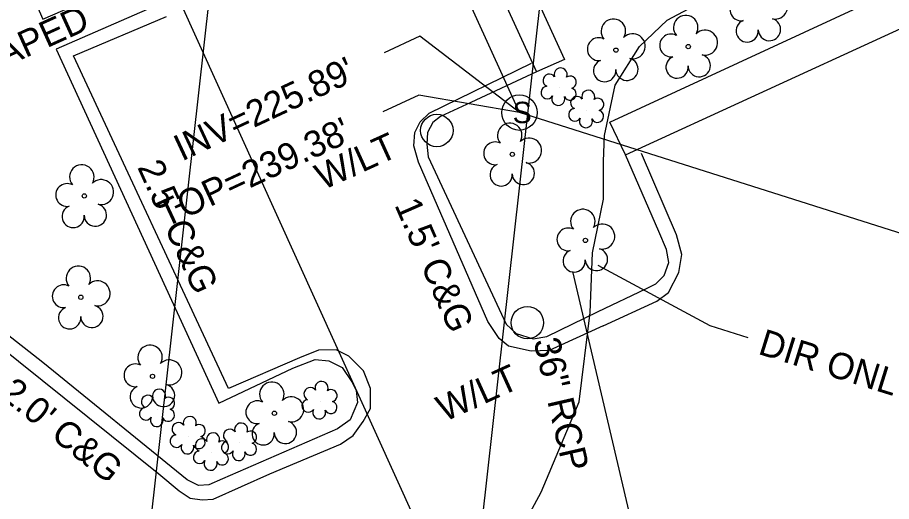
# Model space of a CAD drawing. Extents: x 2100323 to 2109811, y 740376 to 749755.
# Drawn here: x 2108068.9 to 2108201.7, y 745829.2 to 745902.6 of the extents above; entities that cross this region are included whole.
import ezdxf

# ---------------------------------------------------------------- set-up
doc = ezdxf.new("R2010")
doc.units = 0
for name, color, linetype in [('Exist Other Culture Area Outline', 7, 'Continuous'), ('Exist Other Culture Area Outline Text', 7, 'Continuous'), ('Exist Property Line', 7, 'Continuous'), ('Exist Right of Way Easement Line', 7, 'Continuous'), ('Exist Roads Curbs', 7, 'Continuous'), ('Exist Roads EOP Other', 7, 'Continuous'), ('Exist Roads EOP Other Text', 7, 'Continuous'), ('Exist Structure Minor Pipes RCP 36 Inch', 7, 'Continuous'), ('Exist Structure Minor Pipes RCP 36 Inch Invert', 7, 'Continuous'), ('Exist Structure Minor Pipes RCP 36 Inch Leader', 7, 'Continuous'), ('Exist Structure Minor Pipes RCP 36 Inch Text', 7, 'Continuous'), ('Exist Structure Minor Pipes RCP 96 Inch', 7, 'Continuous'), ('Exist Structure Minor Pipes RCP 96 Inch Invert', 7, 'Continuous'), ('Exist Structure Minor Pipes RCP 96 Inch Leader', 7, 'Continuous'), ('Exist Structure Minor Storm Sewer Manhole CELL', 7, 'Continuous'), ('Exist Structure Minor Storm Sewer Manhole Leader', 7, 'Continuous'), ('Exist Structure Minor Storm Sewer Manhole Text', 7, 'Continuous'), ('Exist Utilities Other Pole CELL', 7, 'Continuous'), ('Exist Utilities Power Pole Text', 7, 'Continuous'), ('Exist Utilities Power UG Cable SUE LOS B', 7, 'Continuous'), ('Exist Vegetation Shrub CELL', 7, 'Continuous'), ('Exist Vegetation Tree CELL', 7, 'Continuous')]:
    doc.layers.add(name, color=color, linetype=linetype)

msp = doc.modelspace()

# ---------------------------------------------------------------- linework, layer by layer
at = {"layer": 'Exist Other Culture Area Outline'}
msp.add_lwpolyline([(2108161.27, 745881.8), (2108158.9, 745886.75), (2108212.69, 745911.65), (2108201.46, 745936.11), (2108192.02, 745940.06), (2108182.23, 745944.16), (2108141.63, 745926.94), (2108140.5, 745925.65), (2108139.72, 745923.17), (2108152.03, 745896.27), (2108147.77, 745894.41)], dxfattribs=at)
at = {"layer": 'Exist Property Line'}
msp.add_line((2108023.8, 746058.98), (2108157.81, 745763.47), dxfattribs=at)
at = {"layer": 'Exist Right of Way Easement Line'}
for p, q in [((2108131.27, 745752.53), (2108173.19, 746126.91)), ((2108078.54, 745730.93), (2108120.18, 746102.81))]:
    msp.add_line(p, q, dxfattribs=at)
at = {"layer": 'Exist Roads Curbs'}
for points in [[(2108108.47, 745979.98), (2108147.77, 745894.41)], [(2108057.95, 745936.06), (2108072.75, 745902.38), (2108088.39, 745909.21), (2108089.81, 745909.79), (2108091.12, 745909.72), (2108091.9, 745908.76), (2108092.47, 745907.64), (2108092.27, 745906.12), (2108090.6, 745904.74), (2108074.8, 745897.85), (2108099.53, 745844.08), (2108110.73, 745849.39), (2108114.13, 745850.73), (2108116.23, 745850.52), (2108118.25, 745849.49), (2108119.69, 745847.33), (2108120.39, 745846.01), (2108120.55, 745844.19), (2108119.45, 745841.55), (2108117.53, 745840.19), (2108100.05, 745832.61), (2108097.98, 745831.69), (2108096.44, 745831.57), (2108094.7, 745832.43)], [(2108157.14, 745857.98), (2108164.38, 745861.46), (2108165.9, 745862.19), (2108167.17, 745863.47), (2108167.86, 745865.45), (2108167.53, 745867.43), (2108166.36, 745870.16), (2108161.27, 745881.8), (2108222.22, 745909.79), (2108227.83, 745912.21)], [(2108147.77, 745894.41), (2108137.79, 745889.76), (2108133.16, 745887.6), (2108132.02, 745886.71), (2108131.22, 745885.17), (2108131.08, 745883.43), (2108131.3, 745881.49), (2108143.15, 745856.09), (2108144.68, 745854.64), (2108147.26, 745853.84), (2108149.31, 745854.19), (2108157.14, 745857.98)], [(2108094.7, 745832.43), (2108072.78, 745850.28), (2108049.64, 745868.4)]]:
    msp.add_lwpolyline(points, dxfattribs=at)
at = {"layer": 'Exist Roads EOP Other'}
for points in [[(2108096.96, 745829.39), (2108098.65, 745829.52), (2108107.23, 745833.33), (2108118.01, 745837.84), (2108119.91, 745839.19), (2108121.41, 745841.32), (2108122.54, 745843.29), (2108122.57, 745846.33), (2108121.46, 745849), (2108119.26, 745851.24), (2108117.33, 745852.19), (2108114.67, 745852.14), (2108111.74, 745850.95), (2108100.98, 745846.29), (2108077.43, 745896.82), (2108091.54, 745902.81)], [(2108157.88, 745855.83), (2108149.68, 745852.09), (2108146.97, 745851.99), (2108143.5, 745852.74), (2108142.09, 745853.89), (2108140.39, 745856.48), (2108129.84, 745880.7), (2108129.13, 745883.17), (2108129.27, 745885.21), (2108130.09, 745886.79), (2108131.47, 745888.12), (2108146.98, 745895.7)], [(2108029.73, 745882), (2108090.37, 745833.35), (2108093.48, 745830.76), (2108095.13, 745829.64), (2108096.96, 745829.39)], [(2108157.88, 745855.83), (2108166.04, 745859.58), (2108167.82, 745860.91), (2108169.41, 745863.95), (2108169.85, 745866.64), (2108169.03, 745869.66), (2108163.72, 745882)]]:
    msp.add_lwpolyline(points, dxfattribs=at)
at = {"layer": 'Exist Structure Minor Pipes RCP 36 Inch'}
msp.add_line((2108163.74, 745819.43), (2108153.29, 745864.07), dxfattribs=at)
at = {"layer": 'Exist Structure Minor Pipes RCP 36 Inch Leader'}
msp.add_lwpolyline([(2108157.08, 745865.06), (2108174.12, 745855.86), (2108179.85, 745854.08)], dxfattribs=at)
at = {"layer": 'Exist Structure Minor Pipes RCP 96 Inch'}
msp.add_lwpolyline([(2108271.35, 745848.24), (2108145.17, 745888.2), (2108088.74, 746012.2)], dxfattribs=at)
at = {"layer": 'Exist Structure Minor Pipes RCP 96 Inch Leader'}
msp.add_lwpolyline([(2108145.17, 745888.2), (2108130.04, 745899.83), (2108124.61, 745897.3)], dxfattribs=at)
at = {"layer": 'Exist Structure Minor Storm Sewer Manhole CELL'}
msp.add_circle((2108145.17, 745888.2), 2.69, dxfattribs=at)
at = {"layer": 'Exist Structure Minor Storm Sewer Manhole Leader'}
msp.add_lwpolyline([(2108145.17, 745888.2), (2108129.87, 745890.87), (2108124.43, 745888.33)], dxfattribs=at)
at = {"layer": 'Exist Utilities Other Pole CELL'}
for centre in [(2108132.62, 745885.49), (2108146.38, 745856.3)]:
    msp.add_circle(centre, 2.46, dxfattribs=at)
at = {"layer": 'Exist Utilities Power UG Cable SUE LOS B'}
msp.add_lwpolyline([(2108136.85, 745818.73), (2108144.17, 745822.62), (2108148.48, 745830.56), (2108154.26, 745844.31), (2108155.91, 745857.83), (2108156.29, 745866.9), (2108157.92, 745875.05), (2108157.95, 745880.83), (2108158.07, 745884.72), (2108159.71, 745892.38), (2108163.42, 745898.24), (2108167.64, 745902.23), (2108179.94, 745908.8), (2108191.99, 745914.13), (2108212.18, 745922.82), (2108221.21, 745923.29), (2108231.22, 745920.15), (2108240.01, 745916.73), (2108246.36, 745916.36), (2108251.58, 745917.25), (2108285.77, 745934.78)], dxfattribs=at)
at = {"layer": 'Exist Vegetation Shrub CELL'}
for p, q in [((2108151.21, 745891.96), (2108151.21, 745891.96)), ((2108155.4, 745888.58), (2108155.4, 745888.58)), ((2108114.88, 745844.36), (2108114.88, 745844.36)), ((2108090.2, 745843.19), (2108090.2, 745843.19)), ((2108094.86, 745839.04), (2108094.86, 745839.04)), ((2108102.66, 745838.04), (2108102.66, 745838.04)), ((2108098.39, 745836.56), (2108098.39, 745836.56))]:
    msp.add_line(p, q, dxfattribs=at)
for centre, radius, start, end in [((2108151.44, 745894), 0.99, 334.8391, 200.4717), ((2108149.73, 745893.09), 0.968, 35.8908, 245.4216), ((2108152.88, 745892.83), 0.929, 284.4567, 126.0861), ((2108149.41, 745891.26), 0.955, 95.1099, 327.9534), ((2108151.08, 745890.28), 0.984, 151.2797, 21.387), ((2108152.85, 745891.03), 0.937, 204.9913, 73.4601), ((2108155.63, 745890.62), 0.99, 334.8391, 200.4717), ((2108153.91, 745889.7), 0.968, 35.8908, 245.4216), ((2108157.07, 745889.45), 0.929, 284.4567, 126.0861), ((2108153.6, 745887.87), 0.955, 95.1099, 327.9534), ((2108157.03, 745887.65), 0.937, 204.9913, 73.4601), ((2108155.27, 745886.89), 0.984, 151.2797, 21.387), ((2108115.11, 745846.4), 0.99, 334.8391, 200.4717), ((2108090.42, 745845.23), 0.99, 334.8391, 200.4717), ((2108113.4, 745845.48), 0.968, 35.8908, 245.4216), ((2108116.56, 745845.22), 0.929, 284.4567, 126.0861), ((2108088.71, 745844.31), 0.968, 35.8908, 245.4216), ((2108091.87, 745844.06), 0.929, 284.4567, 126.0861), ((2108113.08, 745843.65), 0.955, 95.1099, 327.9534), ((2108116.52, 745843.43), 0.937, 204.9913, 73.4601), ((2108088.4, 745842.48), 0.955, 95.1099, 327.9534), ((2108091.83, 745842.26), 0.937, 204.9913, 73.4601), ((2108114.75, 745842.67), 0.984, 151.2797, 21.387), ((2108090.07, 745841.5), 0.984, 151.2797, 21.387), ((2108095.09, 745841.08), 0.99, 334.8391, 200.4717), ((2108093.37, 745840.16), 0.968, 35.8908, 245.4216), ((2108096.53, 745839.9), 0.929, 284.4567, 126.0861), ((2108102.89, 745840.08), 0.99, 334.8391, 200.4717), ((2108093.06, 745838.33), 0.955, 95.1099, 327.9534), ((2108096.49, 745838.11), 0.937, 204.9913, 73.4601), ((2108098.62, 745838.6), 0.99, 334.8391, 200.4717), ((2108101.18, 745839.16), 0.968, 35.8908, 245.4216), ((2108104.33, 745838.91), 0.929, 284.4567, 126.0861), ((2108094.73, 745837.35), 0.984, 151.2797, 21.387), ((2108096.9, 745837.69), 0.968, 35.8908, 245.4216), ((2108100.06, 745837.43), 0.929, 284.4567, 126.0861), ((2108100.86, 745837.33), 0.955, 95.1099, 327.9534), ((2108104.3, 745837.11), 0.937, 204.9913, 73.4601), ((2108096.59, 745835.86), 0.955, 95.1099, 327.9534), ((2108100.02, 745835.63), 0.937, 204.9913, 73.4601), ((2108102.53, 745836.35), 0.984, 151.2797, 21.387), ((2108098.26, 745834.88), 0.984, 151.2797, 21.387)]:
    msp.add_arc(centre, radius, start, end, dxfattribs=at)
at = {"layer": 'Exist Vegetation Tree CELL'}
for p, q in [((2108159.83, 745897.69), (2108159.83, 745897.69)), ((2108170.82, 745898.24), (2108170.82, 745898.24)), ((2108144.09, 745881.87), (2108144.09, 745881.87)), ((2108079.07, 745875.55), (2108079.07, 745875.55)), ((2108155.2, 745868.8), (2108155.2, 745868.8)), ((2108078.54, 745860.16), (2108078.54, 745860.16)), ((2108089.43, 745848.16), (2108089.43, 745848.16)), ((2108107.95, 745842.55), (2108107.95, 745842.55))]:
    msp.add_line(p, q, dxfattribs=at)
for centre in [(2108159.83, 745897.69), (2108170.82, 745898.24), (2108144.09, 745881.87), (2108079.07, 745875.55), (2108155.2, 745868.8), (2108078.54, 745860.16), (2108089.43, 745848.16), (2108107.95, 745842.55)]:
    msp.add_circle(centre, 0.326, dxfattribs=at)
for centre, radius, start, end in [((2108178.88, 745903.87), 1.73, 62.6636, 279.3457), ((2108184.03, 745904.31), 1.9, 257.1011, 134.1999), ((2108170.44, 745901.11), 1.86, 330.1651, 219.7134), ((2108159.44, 745900.56), 1.86, 330.1651, 219.7134), ((2108179.78, 745900.6), 1.69, 111.5671, 6.231), ((2108183.15, 745900.82), 1.7, 181.2822, 74.56), ((2108162.38, 745898.28), 1.9, 257.1011, 134.1999), ((2108168.21, 745898.4), 1.73, 62.6636, 279.3457), ((2108173.37, 745898.83), 1.9, 257.1011, 134.1999), ((2108157.22, 745897.84), 1.73, 62.6636, 279.3457), ((2108158.12, 745894.57), 1.69, 111.5671, 6.231), ((2108161.5, 745894.79), 1.7, 181.2822, 74.56), ((2108169.12, 745895.12), 1.69, 111.5671, 6.231), ((2108172.49, 745895.34), 1.7, 181.2822, 74.56), ((2108143.7, 745884.74), 1.86, 330.1651, 219.7134), ((2108146.64, 745882.45), 1.9, 257.1011, 134.1999), ((2108141.48, 745882.02), 1.73, 62.6636, 279.3457), ((2108078.69, 745878.42), 1.86, 330.1651, 219.7134), ((2108142.39, 745878.75), 1.69, 111.5671, 6.231), ((2108145.76, 745878.97), 1.7, 181.2822, 74.56), ((2108081.62, 745876.13), 1.9, 257.1011, 134.1999), ((2108076.46, 745875.7), 1.73, 62.6636, 279.3457), ((2108077.37, 745872.43), 1.69, 111.5671, 6.231), ((2108080.74, 745872.65), 1.7, 181.2822, 74.56), ((2108154.81, 745871.67), 1.86, 330.1651, 219.7134), ((2108157.75, 745869.39), 1.9, 257.1011, 134.1999), ((2108152.59, 745868.95), 1.73, 62.6636, 279.3457), ((2108153.49, 745865.68), 1.69, 111.5671, 6.231), ((2108156.87, 745865.9), 1.7, 181.2822, 74.56), ((2108078.16, 745863.04), 1.86, 330.1651, 219.7134), ((2108075.94, 745860.32), 1.73, 62.6636, 279.3457), ((2108081.09, 745860.75), 1.9, 257.1011, 134.1999), ((2108080.22, 745857.26), 1.7, 181.2822, 74.56), ((2108076.84, 745857.04), 1.69, 111.5671, 6.231), ((2108089.05, 745851.03), 1.86, 330.1651, 219.7134), ((2108086.83, 745848.31), 1.73, 62.6636, 279.3457), ((2108091.98, 745848.75), 1.9, 257.1011, 134.1999), ((2108091.1, 745845.26), 1.7, 181.2822, 74.56), ((2108107.56, 745845.43), 1.86, 330.1651, 219.7134), ((2108087.73, 745845.04), 1.69, 111.5671, 6.231), ((2108105.34, 745842.71), 1.73, 62.6636, 279.3457), ((2108110.5, 745843.14), 1.9, 257.1011, 134.1999), ((2108106.24, 745839.43), 1.69, 111.5671, 6.231), ((2108109.62, 745839.65), 1.7, 181.2822, 74.56)]:
    msp.add_arc(centre, radius, start, end, dxfattribs=at)

# ---------------------------------------------------------------- texts
at = {"layer": 'Exist Other Culture Area Outline Text'}
msp.add_text('LANDSCAPED', height=4, rotation=24.3944, dxfattribs=at).set_placement((2108047.12, 745886.06))
at = {"layer": 'Exist Roads EOP Other Text'}
for s, rotation, p in [("2.5' C&G", 294.3378, (2108087.07, 745879.93)), ("1.5' C&G", 293.5408, (2108126.14, 745874.19)), ("2.0' C&G", 321.2621, (2108066.04, 745845.17))]:
    msp.add_text(s, height=4, rotation=rotation, dxfattribs=at).set_placement(p)
at = {"layer": 'Exist Structure Minor Pipes RCP 36 Inch Invert'}
msp.add_text('DIR ONLY', height=4, rotation=342.7284, dxfattribs=at).set_placement((2108181.27, 745851.6))
at = {"layer": 'Exist Structure Minor Pipes RCP 36 Inch Text'}
msp.add_text('36" RCP', height=4, rotation=282.914, dxfattribs=at).set_placement((2108147.3, 745853.55))
at = {"layer": 'Exist Structure Minor Pipes RCP 96 Inch Invert'}
msp.add_text("INV=225.89'", height=4, rotation=25, dxfattribs=at).set_placement((2108093.89, 745880.77))
at = {"layer": 'Exist Structure Minor Storm Sewer Manhole CELL'}
msp.add_text('S', height=3.25, dxfattribs=at).set_placement((2108144.14, 745886.6))
at = {"layer": 'Exist Structure Minor Storm Sewer Manhole Text'}
msp.add_text("TOP=239.38'", height=4, rotation=25, dxfattribs=at).set_placement((2108091.38, 745870.71))
at = {"layer": 'Exist Utilities Power Pole Text'}
for p in [(2108115.32, 745876.38), (2108133.76, 745841.18)]:
    msp.add_text('W/LT', height=4, rotation=24.3944, dxfattribs=at).set_placement(p)

doc.saveas('drawing.dxf')
